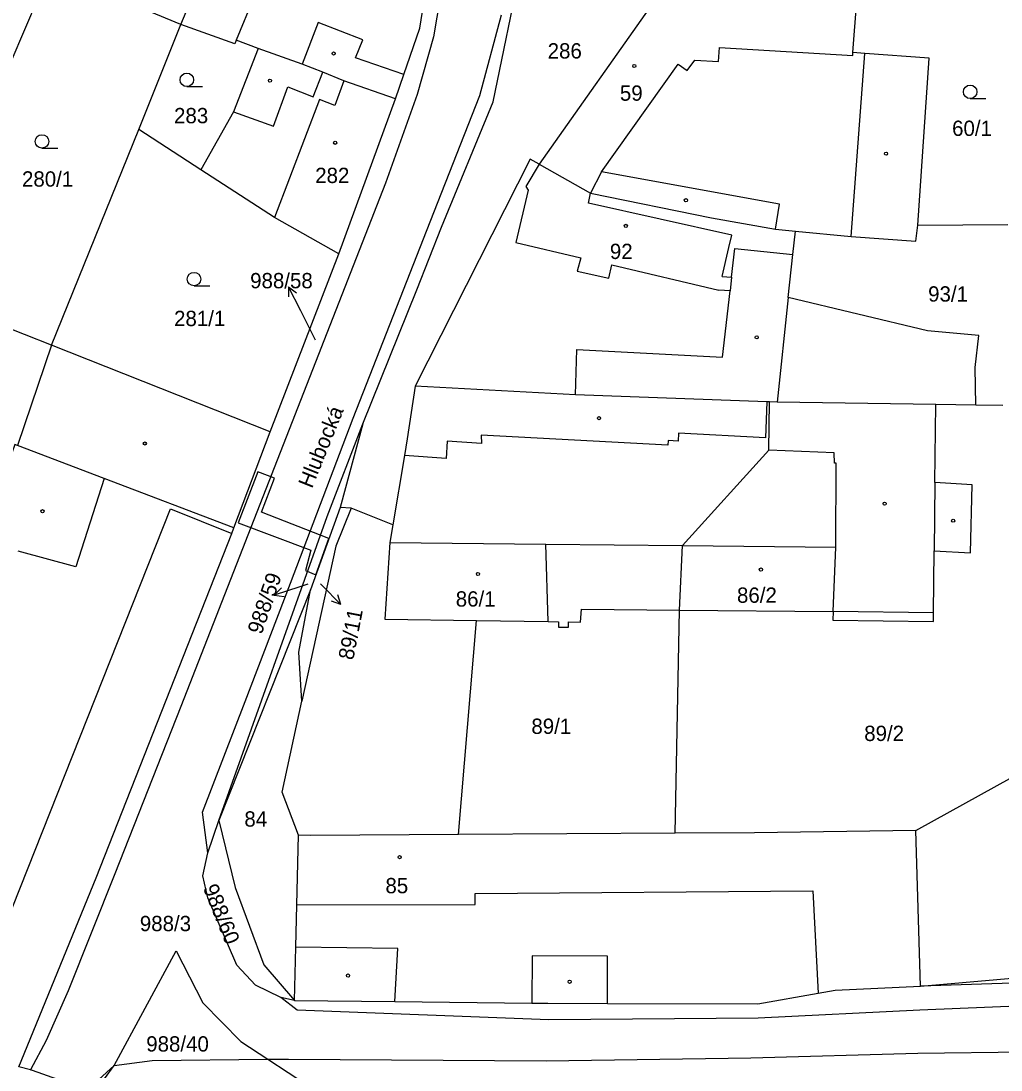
# Model space of a CAD drawing. Extents: x -757266 to -753360, y -1162585 to -1157740.
# Drawn here: x -754883.4 to -754774.6, y -1161387.6 to -1161271.1 of the extents above; entities that cross this region are included whole.
import ezdxf

# ---------------------------------------------------------------- set-up
doc = ezdxf.new("R2010")
doc.units = 0
for name, color, linetype in [('Hranice parcel', 7, 'Continuous'), ('Parcelní čísla', 7, 'Continuous'), ('Pop  PČ popisy', 7, 'Continuous'), ('Vnitřní kresba', 7, 'Continuous'), ('Věcná břemena k části', 7, 'Continuous'), ('Značky budov', 7, 'Continuous'), ('Značky kultur', 7, 'Continuous')]:
    doc.layers.add(name, color=color, linetype=linetype)

msp = doc.modelspace()

# ---------------------------------------------------------------- linework, layer by layer
at = {"layer": 'Hranice parcel'}
for p, q in [((-754895.4, -1161301.13), (-754880.19, -1161265.48)), ((-754865.67, -1161271.54), (-754880.19, -1161265.48)), ((-754812.08, -1161267.48), (-754825.87, -1161287.04)), ((-754870.33, -1161283.18), (-754865.67, -1161271.54)), ((-754848.13, -1161297.02), (-754841.82, -1161279.78)), ((-754880.04, -1161307.13), (-754870.33, -1161283.18)), ((-754863.43, -1161287.66), (-754870.33, -1161283.18)), ((-754783.81, -1161293.83), (-754773.79, -1161293.75)), ((-754855.75, -1161316.78), (-754848.13, -1161297.02)), ((-754880.04, -1161307.13), (-754895.4, -1161301.13)), ((-754855.75, -1161316.78), (-754880.04, -1161307.13)), ((-754777.35, -1161313.81), (-754781.8, -1161313.73)), ((-754774.35, -1161313.86), (-754777.35, -1161313.81)), ((-754845.46, -1161315.9), (-754847.97, -1161325.19)), ((-754847.97, -1161325.19), (-754851.28, -1161334.32)), ((-754846.75, -1161325.25), (-754847.97, -1161325.19)), ((-754842.11, -1161327.1), (-754846.75, -1161325.25)), ((-754851.28, -1161334.32), (-754861.46, -1161359.93)), ((-754810.77, -1161361.36), (-754810.28, -1161336.58)), ((-754783.5, -1161378.34), (-754784.02, -1161361.05)), ((-754875.23, -1161390.11), (-754873.07, -1161387.13)), ((-754882.35, -1161387.63), (-754883.65, -1161387.31))]:
    msp.add_line(p, q, dxfattribs=at)
for points in [[(-754845.46, -1161315.9), (-754839.44, -1161301), (-754836.7, -1161294.05), (-754830.96, -1161280.13), (-754827.81, -1161264.83), (-754831.99, -1161248.52), (-754849.28, -1161237.39)], [(-754865.67, -1161271.54), (-754862.37, -1161263.69), (-754858.71, -1161255.49)], [(-754837.83, -1161255.98), (-754836.71, -1161258.89), (-754836.26, -1161262.13), (-754836.51, -1161266.54), (-754837.62, -1161272.91), (-754839.41, -1161279.32), (-754842.93, -1161289.14), (-754865.67, -1161347.29), (-754873.01, -1161365.85), (-754878.18, -1161378.85), (-754880.61, -1161384.38), (-754882.35, -1161387.63)], [(-754841.82, -1161279.78), (-754840.89, -1161277.07), (-754839.13, -1161271.95), (-754838.57, -1161268.43), (-754838.44, -1161267.79)], [(-754783.81, -1161293.83), (-754782.55, -1161275.26), (-754789.71, -1161274.75), (-754791.01, -1161274.64), (-754790.59, -1161268.91)], [(-754857.08, -1161274.18), (-754859.51, -1161273.27), (-754859.68, -1161273.68), (-754865.67, -1161271.54)], [(-754857.08, -1161274.18), (-754859.8, -1161281.24), (-754863.43, -1161287.66)], [(-754841.82, -1161279.78), (-754847.55, -1161277.8), (-754849.91, -1161276.84), (-754852.19, -1161275.92), (-754857.08, -1161274.18)], [(-754825.87, -1161287.04), (-754826.87, -1161286.49), (-754839.64, -1161311.69)], [(-754848.13, -1161297.02), (-754855.28, -1161292.96), (-754863.43, -1161287.66)], [(-754825.87, -1161287.04), (-754820.17, -1161290.25), (-754806.71, -1161293.02), (-754799.61, -1161294.25), (-754797.41, -1161294.47)], [(-754797.41, -1161294.47), (-754791.21, -1161295.07), (-754784.02, -1161295.58), (-754783.81, -1161293.83)], [(-754777.35, -1161313.81), (-754777.44, -1161309.63), (-754777.03, -1161306.08), (-754782.72, -1161305.57), (-754798.2, -1161301.86), (-754797.69, -1161297.07), (-754797.41, -1161294.47)], [(-754880.04, -1161307.13), (-754883.81, -1161318.28), (-754884.09, -1161318.17), (-754885.96, -1161323.39), (-754887.3, -1161329.04), (-754890.95, -1161345.41), (-754890.47, -1161345.5), (-754891.8, -1161351.82), (-754893.88, -1161358.36), (-754897.04, -1161369.14), (-754897.17, -1161369.59), (-754898.3, -1161373.16), (-754898.17, -1161373.19), (-754900.95, -1161382.88)], [(-754839.64, -1161311.69), (-754840.54, -1161317.54), (-754840.84, -1161319.41), (-754842.11, -1161327.1)], [(-754800.29, -1161313.44), (-754800.59, -1161313.43), (-754821.82, -1161312.65), (-754839.64, -1161311.69)], [(-754810.28, -1161336.58), (-754809.96, -1161329.41), (-754800.35, -1161318.82), (-754800.29, -1161313.44)], [(-754810.28, -1161336.58), (-754793.21, -1161336.74), (-754793.25, -1161337.69), (-754782.07, -1161337.82), (-754782.06, -1161336.87), (-754781.98, -1161329.97), (-754777.97, -1161330.21), (-754777.78, -1161322.66), (-754781.9, -1161322.39), (-754781.8, -1161313.73)], [(-754781.8, -1161313.73), (-754799.44, -1161313.47), (-754800.29, -1161313.44)], [(-754861.46, -1161359.93), (-754849.4, -1161326.19), (-754845.46, -1161315.9)], [(-754883.65, -1161387.31), (-754875.08, -1161366.29), (-754860, -1161328.06), (-754859.78, -1161327.43), (-754855.75, -1161316.78)], [(-754846.75, -1161325.25), (-754848.44, -1161329.48), (-754852.21, -1161346.7)], [(-754842.11, -1161327.1), (-754842.44, -1161329.07), (-754842.99, -1161337.59), (-754832.83, -1161337.74), (-754824.87, -1161337.85), (-754823.7, -1161337.87), (-754823.71, -1161338.46), (-754822.6, -1161338.48), (-754822.59, -1161337.88), (-754821.27, -1161337.9), (-754821.17, -1161336.48), (-754810.28, -1161336.58)], [(-754852.21, -1161346.7), (-754852.55, -1161341.26), (-754851.28, -1161334.32)], [(-754852.59, -1161361.57), (-754854.42, -1161356.8), (-754852.21, -1161346.7)], [(-754784.02, -1161361.05), (-754773.25, -1161355.08), (-754769.53, -1161354.94)], [(-754853.05, -1161379.92), (-754854.56, -1161379.58), (-754857.37, -1161378.21), (-754859.45, -1161375.99), (-754862.67, -1161368.51), (-754863.23, -1161366.09), (-754862.66, -1161363.53), (-754861.46, -1161359.93)], [(-754861.46, -1161359.93), (-754859.65, -1161367.37), (-754856.43, -1161375.96), (-754853.05, -1161379.92)], [(-754853.05, -1161379.92), (-754852.9, -1161374), (-754852.78, -1161369.29), (-754852.59, -1161361.57)], [(-754810.77, -1161361.36), (-754834.83, -1161361.51), (-754851.26, -1161361.62), (-754852.59, -1161361.57)], [(-754784.02, -1161361.05), (-754801.93, -1161361.31), (-754810.77, -1161361.36)], [(-754873.07, -1161387.13), (-754866.19, -1161374.4), (-754863.23, -1161380.17), (-754859.01, -1161384.5), (-754856.01, -1161386.45), (-754851.48, -1161389.41)], [(-754783.5, -1161378.34), (-754748.76, -1161375.31), (-754738.15, -1161375.7), (-754718.14, -1161377.86)], [(-754718.46, -1161380.03), (-754733.3, -1161377.22), (-754746.14, -1161377.13), (-754783.5, -1161378.34)], [(-754853.05, -1161379.92), (-754841.88, -1161380.05), (-754826.69, -1161380.22), (-754824.92, -1161380.24), (-754818.29, -1161380.26), (-754801.56, -1161380.31), (-754794.89, -1161379.12), (-754793, -1161378.78), (-754783.5, -1161378.34)], [(-754882.35, -1161387.63), (-754882.17, -1161387.67), (-754876.04, -1161389.85), (-754875.23, -1161390.11)]]:
    msp.add_lwpolyline(points, dxfattribs=at)
at = {"layer": 'Pop  PČ popisy'}
for p, q in [((-754852.34, -1161303.34), (-754853.702, -1161300.666)), ((-754853.702, -1161300.666), (-754852.802, -1161301.331)), ((-754853.702, -1161300.666), (-754853.694, -1161301.786)), ((-754850.72, -1161306.58), (-754852.34, -1161303.34)), ((-754852.44, -1161333.97), (-754855.294, -1161334.897)), ((-754855.294, -1161334.897), (-754854.496, -1161334.112)), ((-754851.57, -1161333.68), (-754852.44, -1161333.97)), ((-754850.16, -1161333.65), (-754850, -1161333.81)), ((-754850, -1161333.81), (-754847.878, -1161335.932)), ((-754855.294, -1161334.897), (-754854.187, -1161335.064)), ((-754847.878, -1161335.932), (-754848.94, -1161335.578)), ((-754847.878, -1161335.932), (-754848.232, -1161334.87))]:
    msp.add_line(p, q, dxfattribs=at)
at = {"layer": 'Vnitřní kresba'}
for p, q in [((-754856.91, -1161266.96), (-754859.51, -1161273.27)), ((-754832.46, -1161279.41), (-754830.04, -1161270.46)), ((-754850.41, -1161271.31), (-754852.19, -1161275.92)), ((-754845.45, -1161273.24), (-754850.41, -1161271.31)), ((-754846.27, -1161275.24), (-754845.45, -1161273.24)), ((-754805.93, -1161275.66), (-754805.83, -1161274.07)), ((-754805.83, -1161274.07), (-754791.04, -1161274.99)), ((-754840.89, -1161277.07), (-754846.27, -1161275.24)), ((-754791.21, -1161295.07), (-754789.71, -1161274.75)), ((-754791.04, -1161274.99), (-754791.01, -1161274.64)), ((-754818.96, -1161287.89), (-754810.44, -1161275.95)), ((-754810.44, -1161275.95), (-754809.42, -1161276.65)), ((-754809.42, -1161276.65), (-754808.57, -1161275.5)), ((-754808.57, -1161275.5), (-754805.93, -1161275.66)), ((-754850.95, -1161279.55), (-754849.91, -1161276.84)), ((-754855.39, -1161282.82), (-754853.77, -1161278.47)), ((-754853.77, -1161278.47), (-754850.95, -1161279.55)), ((-754847.55, -1161277.8), (-754848.55, -1161280.53)), ((-754850.26, -1161279.86), (-754855.28, -1161292.96)), ((-754848.55, -1161280.53), (-754850.26, -1161279.86)), ((-754837.99, -1161293.46), (-754832.46, -1161279.41)), ((-754859.8, -1161281.24), (-754855.39, -1161282.82)), ((-754825.87, -1161287.04), (-754827.34, -1161289.53)), ((-754818.96, -1161287.89), (-754820.17, -1161290.25)), ((-754799.17, -1161291.48), (-754818.96, -1161287.89)), ((-754827.09, -1161289.94), (-754828.46, -1161295.74)), ((-754827.34, -1161289.53), (-754827.09, -1161289.94)), ((-754820.38, -1161291.37), (-754820.17, -1161290.25)), ((-754804.45, -1161294.93), (-754820.38, -1161291.37)), ((-754799.61, -1161294.25), (-754799.17, -1161291.48)), ((-754846.54, -1161315.27), (-754837.99, -1161293.46)), ((-754804.78, -1161296.29), (-754804.45, -1161294.93)), ((-754828.46, -1161295.74), (-754821.25, -1161297.43)), ((-754805.55, -1161299.51), (-754804.78, -1161296.29)), ((-754821.25, -1161297.43), (-754821.63, -1161298.94)), ((-754804.49, -1161299.58), (-754804.13, -1161296.41)), ((-754804.13, -1161296.41), (-754797.69, -1161297.07)), ((-754818.12, -1161299.72), (-754817.78, -1161298.24)), ((-754817.78, -1161298.24), (-754805.91, -1161301.02)), ((-754821.63, -1161298.94), (-754818.12, -1161299.72)), ((-754805.55, -1161299.51), (-754804.49, -1161299.58)), ((-754804.49, -1161299.58), (-754804.66, -1161301.1)), ((-754804.66, -1161301.1), (-754805.91, -1161301.02)), ((-754805.5, -1161308.47), (-754804.66, -1161301.1)), ((-754798.2, -1161301.86), (-754799.44, -1161313.47)), ((-754821.82, -1161312.65), (-754821.67, -1161307.62)), ((-754821.67, -1161307.62), (-754805.5, -1161308.47)), ((-754800.59, -1161313.43), (-754800.74, -1161317.43)), ((-754853.47, -1161333.59), (-754846.54, -1161315.27)), ((-754832.29, -1161317.13), (-754832.27, -1161318.05)), ((-754811.57, -1161318.27), (-754832.29, -1161317.13)), ((-754810.38, -1161316.93), (-754810.44, -1161317.8)), ((-754800.74, -1161317.43), (-754810.38, -1161316.93)), ((-754874.18, -1161321.95), (-754883.81, -1161318.28)), ((-754836.08, -1161317.82), (-754836.2, -1161319.75)), ((-754832.27, -1161318.05), (-754836.08, -1161317.82)), ((-754811.53, -1161317.74), (-754811.57, -1161318.27)), ((-754810.44, -1161317.8), (-754811.53, -1161317.74)), ((-754836.2, -1161319.75), (-754840.84, -1161319.41)), ((-754793.09, -1161319.1), (-754800.35, -1161318.82)), ((-754793.07, -1161320.26), (-754793.09, -1161319.1)), ((-754792.87, -1161320.26), (-754793.07, -1161320.26)), ((-754792.92, -1161329.59), (-754792.87, -1161320.26)), ((-754874.18, -1161321.95), (-754877.33, -1161331.75)), ((-754859.78, -1161327.43), (-754874.18, -1161321.95)), ((-754781.9, -1161322.39), (-754781.98, -1161329.97)), ((-754886.91, -1161375.96), (-754866.82, -1161325.34)), ((-754866.82, -1161325.34), (-754860, -1161328.06)), ((-754877.33, -1161331.75), (-754883.75, -1161330.01)), ((-754842.44, -1161329.07), (-754825.11, -1161329.25)), ((-754824.87, -1161337.85), (-754825.11, -1161329.25)), ((-754825.11, -1161329.25), (-754809.96, -1161329.41)), ((-754809.96, -1161329.41), (-754792.92, -1161329.59)), ((-754793.21, -1161336.74), (-754792.92, -1161329.59)), ((-754858.51, -1161346.73), (-754853.47, -1161333.59)), ((-754782.06, -1161336.87), (-754793.21, -1161336.74)), ((-754834.83, -1161361.51), (-754832.83, -1161337.74)), ((-754863.25, -1161359), (-754858.51, -1161346.73)), ((-754862.66, -1161363.53), (-754863.25, -1161359)), ((-754832.99, -1161368.06), (-754795.45, -1161367.75)), ((-754832.97, -1161369.25), (-754832.99, -1161368.06)), ((-754795.45, -1161367.75), (-754794.89, -1161379.12)), ((-754852.78, -1161369.29), (-754832.97, -1161369.25)), ((-754841.58, -1161374.14), (-754852.9, -1161374)), ((-754841.88, -1161380.05), (-754841.58, -1161374.14)), ((-754826.63, -1161374.95), (-754826.69, -1161380.22)), ((-754818.27, -1161375.02), (-754826.63, -1161374.95)), ((-754818.29, -1161380.26), (-754818.27, -1161375.02)), ((-754852.75, -1161381), (-754854.56, -1161379.58)), ((-754748.44, -1161379.58), (-754783.57, -1161381.01)), ((-754824.81, -1161382.08), (-754852.75, -1161381)), ((-754783.57, -1161381.01), (-754801.53, -1161381.88)), ((-754801.53, -1161381.88), (-754824.81, -1161382.08)), ((-754802.35, -1161386.28), (-754783.82, -1161385.79)), ((-754783.82, -1161385.79), (-754764.13, -1161385.5)), ((-754876.04, -1161389.85), (-754873.07, -1161387.13)), ((-754873.07, -1161387.13), (-754868.85, -1161386.58)), ((-754868.85, -1161386.58), (-754856.01, -1161386.45)), ((-754856.01, -1161386.45), (-754853.69, -1161386.43)), ((-754853.69, -1161386.43), (-754825.07, -1161386.63)), ((-754825.07, -1161386.63), (-754802.35, -1161386.28))]:
    msp.add_line(p, q, dxfattribs=at)
at = {"layer": 'Věcná břemena k části'}
msp.add_lwpolyline([(-754855.26, -1161321.91), (-754857.13, -1161321.2), (-754859.31, -1161326.89), (-754851.22, -1161329.91), (-754851.83, -1161332.18), (-754850.68, -1161332.67), (-754849.21, -1161328.61), (-754856.69, -1161325.71)], close=True, dxfattribs=at)
at = {"layer": 'Značky budov'}
for centre in [(-754848.6968, -1161274.7592), (-754815.2968, -1161276.1492), (-754855.7668, -1161277.7692), (-754848.5268, -1161284.6692), (-754787.3368, -1161285.8792), (-754809.5668, -1161291.0492), (-754816.2368, -1161293.8992), (-754801.6968, -1161306.2792), (-754819.2268, -1161315.2592), (-754869.6668, -1161318.0692), (-754881.0268, -1161325.5892), (-754787.4968, -1161324.7492), (-754779.8768, -1161326.6392), (-754832.6668, -1161332.5592), (-754801.2368, -1161332.0692), (-754841.3668, -1161364.0092), (-754847.0968, -1161377.1592), (-754822.4868, -1161377.8492)]:
    msp.add_circle(centre, 0.175, dxfattribs=at)
at = {"layer": 'Značky kultur'}
for p, q in [((-754865.003, -1161278.43), (-754863.253, -1161278.43)), ((-754777.993, -1161279.76), (-754776.243, -1161279.76)), ((-754881.093, -1161285.27), (-754879.343, -1161285.27)), ((-754864.203, -1161300.56), (-754862.453, -1161300.56))]:
    msp.add_line(p, q, dxfattribs=at)
for centre in [(-754865.0029, -1161277.6798), (-754777.9929, -1161279.0098), (-754881.0929, -1161284.5198), (-754864.2029, -1161299.8098)]:
    msp.add_circle(centre, 0.75, dxfattribs=at)

# ---------------------------------------------------------------- texts
at = {"layer": 'Parcelní čísla'}
for s, p in [('286', (-754824.92, -1161275.31)), ('59', (-754816.9, -1161280)), ('283', (-754866.42, -1161282.5)), ('60/1', (-754780, -1161283.91)), ('280/1', (-754883.31, -1161289.54)), ('282', (-754850.74, -1161289.14)), ('92', (-754818.01, -1161297.58)), ('988/58', (-754857.967, -1161300.83)), ('93/1', (-754782.66, -1161302.31)), ('281/1', (-754866.42, -1161305.03)), ('86/1', (-754835.13, -1161336.18)), ('86/2', (-754803.89, -1161335.76)), ('89/1', (-754826.73, -1161350.32)), ('89/2', (-754789.76, -1161351.11)), ('84', (-754858.61, -1161360.62)), ('85', (-754842.94, -1161368.02)), ('988/3', (-754870.22, -1161372.23)), ('988/40', (-754869.51, -1161385.6))]:
    msp.add_text(s, height=1.7, dxfattribs=at).set_placement(p)
for s, rotation, p in [('988/59', 71, (-754856.703, -1161339.368)), ('89/11', 79, (-754846.523, -1161342.193)), ('988/60', 292, (-754863.236, -1161367.408))]:
    msp.add_text(s, height=1.7, rotation=rotation, dxfattribs=at).set_placement(p)
at = {"layer": 'Pop  PČ popisy'}
msp.add_text('Hlubocká', height=1.7, rotation=68, dxfattribs=at).set_placement((-754851.101, -1161323.138))

doc.saveas('drawing.dxf')
